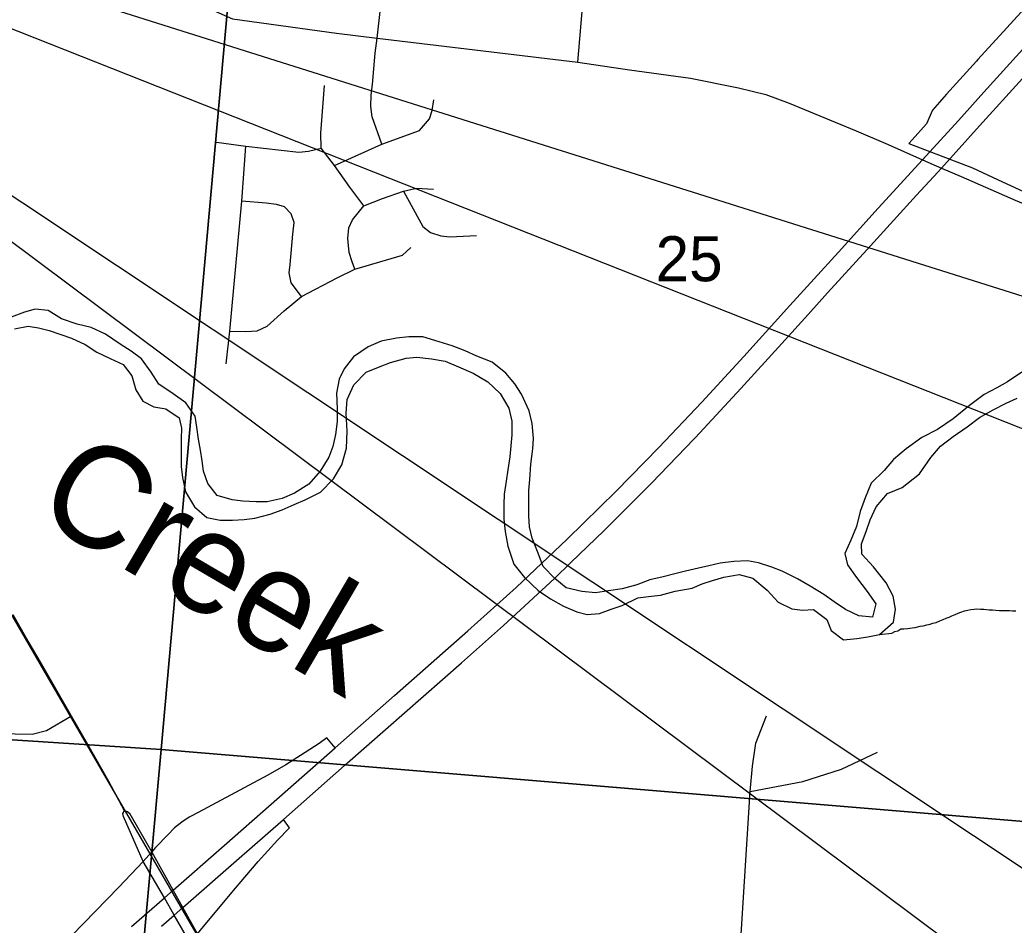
# Model space of a CAD drawing. Extents: x -7.3 to 34, y 0 to 22.
# Drawn here: x 6.397 to 7.321, y 16.795 to 17.636 of the extents above; entities that cross this region are included whole.
import ezdxf

# ---------------------------------------------------------------- set-up
doc = ezdxf.new("R2010")
doc.units = 0
for name, color, linetype in [('GM_X_City_Street', 7, 'Continuous'), ('GM_X_Corporation', 7, 'Continuous'), ('GM_X_County_Road', 7, 'Continuous'), ('GM_X_Interchange_Ramps', 7, 'Continuous'), ('GM_X_Interstate_Route', 7, 'Continuous'), ('GM_X_Minor_River', 7, 'Continuous'), ('GM_X_Minor_River_Text', 7, 'Continuous'), ('GM_X_Rail_Line', 7, 'Continuous'), ('GM_X_Section_Text', 7, 'Continuous'), ('GM_X_State_Route', 7, 'Continuous'), ('GM_X_Township_Road', 7, 'Continuous'), ('SH_Text', 7, 'Continuous')]:
    doc.layers.add(name, color=color, linetype=linetype)

msp = doc.modelspace()

# ---------------------------------------------------------------- linework, layer by layer
at = {"layer": 'GM_X_City_Street'}
for points in [[(6.91518, 17.59702), (6.91927, 17.64392), (6.9203, 17.65431), (6.92487, 17.70874), (6.93556, 17.80936), (6.9409, 17.87383), (6.93868, 17.88117), (6.93267, 17.8894), (6.914, 17.91229), (6.87709, 17.95609), (6.86931, 17.96588), (6.86353, 17.97566), (6.87351, 18.10413), (6.87691, 18.14088), (6.88037, 18.14707), (6.89137, 18.16195), (6.89813, 18.17091), (6.91132, 18.18732), (6.91336, 18.19189), (6.91471, 18.20051), (6.91912, 18.24313)], [(6.73322, 17.52072), (6.72438, 17.54619), (6.72304, 17.55569), (6.72345, 17.56667), (6.72457, 17.57613), (6.72701, 17.60525), (6.72895, 17.61916), (6.73213, 17.64671)], [(6.71647, 17.46357), (6.70358, 17.48081), (6.68914, 17.50098), (6.67687, 17.51715), (6.6766, 17.53106), (6.68008, 17.57523)], [(6.68914, 17.50098), (6.73322, 17.52072), (6.76828, 17.53334), (6.77738, 17.54432), (6.78006, 17.55194), (6.7814, 17.56185)], [(6.57976, 17.52263), (6.60689, 17.51889), (6.65621, 17.51349), (6.6652, 17.51424), (6.67687, 17.51715)], [(6.58869, 17.31676), (6.59211, 17.34716), (6.60314, 17.46777), (6.60689, 17.51889)], [(6.70817, 17.40465), (6.70583, 17.41156), (6.70298, 17.4201), (6.70163, 17.43314), (6.70268, 17.44304), (6.70597, 17.45035), (6.71647, 17.46357), (6.73401, 17.47032), (6.75335, 17.47721), (6.76549, 17.47991), (6.78132, 17.4789)], [(6.75335, 17.47721), (6.77147, 17.44438), (6.77838, 17.43869), (6.78804, 17.43558), (6.79632, 17.43471), (6.82116, 17.43608)], [(6.65876, 17.37918), (6.64916, 17.39207), (6.64716, 17.40112), (6.64811, 17.40886), (6.65066, 17.43719), (6.65171, 17.44798), (6.64916, 17.45608), (6.64287, 17.46252), (6.63537, 17.46477), (6.62593, 17.46597), (6.60314, 17.46777)], [(6.59211, 17.34716), (6.60704, 17.34662), (6.61747, 17.34752), (6.62664, 17.35185), (6.64266, 17.36587), (6.65876, 17.37918), (6.69189, 17.39672), (6.70817, 17.40465), (6.7526, 17.41755), (6.76024, 17.42475)], [(7.00535, 16.31874), (7.01463, 16.35141), (7.0285, 16.39078), (7.03678, 16.42299), (7.05691, 16.62432), (7.07546, 16.91952), (7.07768, 16.94302), (7.08079, 16.96423), (7.09045, 16.98986)], [(7.07546, 16.91952), (7.12444, 16.92877), (7.16037, 16.9402), (7.19372, 16.95587)]]:
    msp.add_lwpolyline(points, dxfattribs=at)
at = {"layer": 'GM_X_Corporation'}
for points in [[(6.6194, 17.97528), (6.52813, 16.95829), (5.47925, 17.0267), (5.53789, 17.64554), (5.56554, 17.70179), (5.57775, 17.76291), (5.58915, 17.78389), (5.62007, 17.79576), (5.64648, 17.80963), (5.68028, 17.83281), (5.71683, 17.86124), (5.75226, 17.89045), (5.78471, 17.92199), (5.81953, 17.95841), (5.83347, 17.97366), (5.84752, 17.9942), (5.85847, 18.01178), (5.86655, 18.01806)], [(7.67368, 17.87494), (7.57814, 16.87092), (6.52813, 16.95829), (6.6194, 17.97528)], [(6.52813, 16.95829), (6.43707, 15.95076), (5.38425, 16.01167), (5.47925, 17.0267)], [(7.57814, 16.87092), (7.4799, 15.84574), (6.43707, 15.95076), (6.52813, 16.95829)]]:
    msp.add_lwpolyline(points, close=True, dxfattribs=at)
msp.add_lwpolyline([(7.34987, 17.66864), (7.31377, 17.62886), (7.28698, 17.59934), (7.28557, 17.59777), (7.25788, 17.5671), (7.24464, 17.55244), (7.23912, 17.53981), (7.22584, 17.52473), (7.22289, 17.52138), (7.28205, 17.49884), (7.30985, 17.48592), (7.35694, 17.46404)], dxfattribs=at)
at = {"layer": 'GM_X_County_Road'}
for points in [[(6.34705, 17.76502), (6.42482, 17.72339), (6.50743, 17.68074), (6.56129, 17.65345), (6.57688, 17.64492), (6.59443, 17.63712), (6.6911, 17.62404), (6.72895, 17.61916), (6.78327, 17.61292), (6.91518, 17.59702), (6.96321, 17.59), (7.01987, 17.58204), (7.06441, 17.57309), (7.08987, 17.56693), (7.11155, 17.55897), (7.1545, 17.54127), (7.17397, 17.53331), (7.20368, 17.52055), (7.23541, 17.50636), (7.25306, 17.49864), (7.27133, 17.4907)], [(7.27133, 17.4907), (7.32159, 17.46885), (7.34827, 17.45772), (7.37336, 17.44794), (7.41922, 17.43081), (7.45662, 17.41714)]]:
    msp.add_lwpolyline(points, dxfattribs=at)
at = {"layer": 'GM_X_Interchange_Ramps'}
for points in [[(6.68977, 16.96009), (6.68231, 16.96929), (6.67494, 16.9641), (6.65781, 16.95276), (6.64405, 16.94427), (6.62741, 16.9347), (6.61405, 16.92755), (6.56269, 16.90003), (6.55618, 16.89659)], [(6.55618, 16.89659), (6.55432, 16.8956), (6.54732, 16.89096), (6.54068, 16.8856), (6.5348, 16.87956), (6.52296, 16.86734), (6.51949, 16.86328)], [(6.56208, 16.78715), (6.56492, 16.79063), (6.59558, 16.82729), (6.61839, 16.85436), (6.63646, 16.8741), (6.64735, 16.88562), (6.64188, 16.89351)], [(6.51949, 16.86328), (6.51166, 16.85441), (6.48886, 16.83069), (6.43456, 16.77451), (6.3469, 16.6841), (6.28396, 16.61916), (6.25347, 16.58897), (6.25944, 16.58189)]]:
    msp.add_lwpolyline(points, dxfattribs=at)
at = {"layer": 'GM_X_Interstate_Route'}
for points in [[(7.24965, 17.49492), (7.25306, 17.49864), (7.28852, 17.53775), (7.3283, 17.58187), (7.37171, 17.62954), (7.41433, 17.67618), (7.45489, 17.7214), (7.49609, 17.76592), (7.5406, 17.81272), (7.58188, 17.8551), (7.60137, 17.87502)], [(6.50083, 16.79401), (6.5313, 16.82066), (6.53943, 16.82777), (6.5867, 16.86939), (6.6304, 16.90766), (6.68977, 16.96009), (6.74516, 17.00868), (6.81325, 17.06853), (6.85799, 17.10904), (6.90537, 17.15378), (6.9508, 17.19852), (6.9905, 17.23892), (7.03044, 17.28103), (7.06946, 17.3236), (7.11238, 17.37098), (7.15746, 17.42053), (7.19428, 17.46138), (7.23541, 17.50636), (7.26889, 17.54274), (7.29247, 17.56917), (7.33767, 17.61907)], [(7.12934, 17.3627), (7.14736, 17.38255), (7.18706, 17.42627), (7.22991, 17.47331), (7.24965, 17.49492)], [(6.90888, 17.1322), (6.9394, 17.16172), (6.98367, 17.206), (7.02325, 17.24695), (7.02447, 17.24822), (7.0667, 17.29384), (7.10466, 17.33551), (7.12934, 17.3627)], [(6.52854, 16.79422), (6.54034, 16.80465), (6.54836, 16.81175), (6.59818, 16.85523), (6.64188, 16.89351), (6.70125, 16.94593), (6.80712, 17.039), (6.84627, 17.07356), (6.89362, 17.11745), (6.90888, 17.1322)]]:
    msp.add_lwpolyline(points, dxfattribs=at)
at = {"layer": 'GM_X_Minor_River'}
for points in [[(6.8708, 17.20936), (6.87154, 17.2234), (6.87344, 17.23779), (6.87406, 17.24727), (6.87291, 17.26135), (6.87018, 17.2732), (6.863, 17.28857), (6.85681, 17.29823), (6.84834, 17.30794), (6.83571, 17.31813), (6.82145, 17.32381), (6.81058, 17.32865), (6.79857, 17.33351), (6.78653, 17.33723), (6.77148, 17.34179), (6.75821, 17.34175), (6.7468, 17.34052), (6.7327, 17.33784), (6.72042, 17.33245), (6.70691, 17.3233), (6.69828, 17.31212), (6.69347, 17.30236), (6.69124, 17.2895), (6.69163, 17.27506), (6.6917, 17.26328), (6.69024, 17.25116), (6.68767, 17.23983), (6.68401, 17.23005), (6.67608, 17.21695), (6.66553, 17.20506), (6.65204, 17.19667), (6.64054, 17.19164), (6.6268, 17.18857), (6.61656, 17.18845), (6.60406, 17.18915), (6.59424, 17.19053), (6.58031, 17.19431), (6.5715, 17.20554), (6.56763, 17.21704), (6.56636, 17.22657), (6.56472, 17.23648), (6.56309, 17.24678), (6.56149, 17.25784), (6.55986, 17.26814), (6.55108, 17.28051), (6.53954, 17.28878), (6.52612, 17.29786), (6.51883, 17.30906), (6.51005, 17.32144), (6.50038, 17.32852), (6.4903, 17.33486), (6.47652, 17.34432), (6.4634, 17.35035), (6.45022, 17.35372), (6.43556, 17.35865), (6.42324, 17.36618), (6.41114, 17.36763), (6.40121, 17.36484), (6.38896, 17.36021)], [(6.39208, 17.34912), (6.40466, 17.35184), (6.41448, 17.35007), (6.42427, 17.34754), (6.43517, 17.34385)], [(6.43517, 17.34385), (6.44495, 17.34056), (6.45768, 17.33454), (6.4685, 17.32743), (6.48086, 17.3218), (6.49285, 17.31618), (6.50092, 17.30572), (6.50475, 17.2927), (6.5113, 17.2819), (6.5214, 17.27671), (6.53273, 17.2749), (6.54503, 17.26661), (6.54706, 17.25706), (6.5468, 17.2472), (6.54683, 17.2339), (6.54688, 17.22136), (6.54813, 17.21107), (6.55082, 17.19771), (6.55918, 17.18383), (6.57068, 17.17404), (6.58312, 17.17144), (6.59451, 17.17154), (6.60551, 17.17202), (6.61541, 17.17329), (6.62954, 17.17711), (6.64064, 17.181), (6.65176, 17.18604), (6.66212, 17.19034), (6.67634, 17.19757), (6.68841, 17.2098), (6.69596, 17.22291), (6.70053, 17.23837), (6.70094, 17.25431), (6.70024, 17.27104), (6.70095, 17.28356), (6.70737, 17.29707), (6.71867, 17.30894), (6.73171, 17.31431), (6.74128, 17.31787), (6.7558, 17.32206), (6.76568, 17.32295), (6.77929, 17.32146), (6.79213, 17.31924), (6.80451, 17.31399), (6.818, 17.30795), (6.83183, 17.3), (6.8433, 17.28907), (6.85129, 17.27557), (6.854, 17.26335), (6.85406, 17.25081), (6.85303, 17.24058), (6.85201, 17.23035), (6.85017, 17.21824), (6.84876, 17.20764), (6.84693, 17.19553), (6.84668, 17.18604), (6.8467, 17.17237), (6.84792, 17.16094), (6.85022, 17.14721), (6.85586, 17.13073), (6.86577, 17.11833), (6.87835, 17.10623), (6.8899, 17.09834), (6.90186, 17.09159), (6.91424, 17.08634), (6.92403, 17.08381), (6.93543, 17.08466), (6.94616, 17.08895), (6.95648, 17.0921), (6.97108, 17.09933), (6.98097, 17.1006), (6.992, 17.10184), (7.00575, 17.10567), (7.02137, 17.10831), (7.03095, 17.11225), (7.04051, 17.11543), (7.05083, 17.11858), (7.0653, 17.12088), (7.07773, 17.11752), (7.0911, 17.10655), (7.10142, 17.09527), (7.11416, 17.08925), (7.12398, 17.08787), (7.13423, 17.08836), (7.14651, 17.07932), (7.15079, 17.06895), (7.16194, 17.06032), (7.17449, 17.06152), (7.18477, 17.06316), (7.19544, 17.06517), (7.20863, 17.07661), (7.21046, 17.08872), (7.20812, 17.10093), (7.20162, 17.11325), (7.18987, 17.12798), (7.17919, 17.14002), (7.17868, 17.14953), (7.18314, 17.16082), (7.18684, 17.17174), (7.19246, 17.18375), (7.20303, 17.1964)], [(7.32769, 17.3091), (7.31456, 17.29994), (7.30456, 17.29449), (7.29264, 17.28834), (7.2791, 17.27805), (7.26399, 17.26551), (7.24932, 17.25563), (7.23472, 17.2484), (7.22041, 17.23774), (7.2084, 17.22779), (7.19979, 17.21775), (7.18773, 17.2059), (7.18207, 17.19237), (7.17756, 17.17957), (7.17417, 17.1656), (7.1689, 17.15282), (7.16327, 17.14043), (7.16566, 17.13011), (7.17407, 17.11812), (7.18397, 17.10534), (7.19201, 17.09374), (7.18903, 17.08128), (7.17618, 17.08275), (7.16381, 17.08838), (7.15338, 17.09548), (7.1437, 17.10256), (7.13101, 17.1101), (7.11943, 17.11685), (7.1052, 17.12404), (7.09544, 17.12771), (7.08303, 17.13182), (7.07284, 17.1336), (7.06031, 17.13316), (7.04738, 17.13158), (7.03708, 17.12919), (7.02754, 17.12677), (7.01533, 17.12404), (7.00541, 17.12163), (6.99472, 17.11886), (6.98213, 17.11614), (6.97026, 17.11151), (6.95651, 17.10768), (6.94394, 17.10571), (6.93176, 17.10412), (6.9189, 17.10521), (6.90458, 17.10861), (6.89381, 17.11724), (6.8831, 17.12852), (6.87777, 17.14234), (6.87279, 17.15462), (6.87041, 17.16531), (6.86992, 17.17558), (6.86985, 17.18736), (6.86977, 17.19913), (6.8708, 17.20936)], [(7.20303, 17.1964), (7.21644, 17.20176), (7.2327, 17.21464), (7.24333, 17.22957), (7.25233, 17.24035), (7.26394, 17.24918), (7.27707, 17.25834), (7.28829, 17.2668), (7.30099, 17.27407), (7.31329, 17.28022), (7.32327, 17.2849)], [(7.19544, 17.06517), (7.20692, 17.06649), (7.20982, 17.06793), (7.21271, 17.06866), (7.21548, 17.07065), (7.21814, 17.07059), (7.22156, 17.0709), (7.22574, 17.07157), (7.22879, 17.07188), (7.23336, 17.07292), (7.23602, 17.07324), (7.23946, 17.07431), (7.24251, 17.075), (7.24518, 17.0757), (7.24823, 17.0764), (7.25167, 17.07784), (7.25474, 17.0793), (7.25742, 17.08038), (7.2601, 17.08146), (7.26278, 17.08254), (7.26584, 17.084), (7.26852, 17.08508), (7.2712, 17.08616), (7.27464, 17.08723), (7.27768, 17.08792), (7.28035, 17.08862), (7.2834, 17.08894), (7.28606, 17.08926), (7.28946, 17.0888), (7.29249, 17.08873), (7.29741, 17.08825), (7.30045, 17.08818), (7.30347, 17.08774), (7.30688, 17.08766), (7.3103, 17.08759), (7.31295, 17.08753), (7.31636, 17.08746), (7.31902, 17.0874), (7.32205, 17.08733)]]:
    msp.add_lwpolyline(points, dxfattribs=at)
at = {"layer": 'GM_X_Rail_Line'}
msp.add_lwpolyline([(8.11709, 14.1), (7.76999, 14.70077), (7.42724, 15.29301), (6.5394, 16.82455), (6.38864, 17.08509), (6.29961, 17.25554), (6.27749, 17.31385), (6.25668, 17.38643), (6.21296, 17.55142), (6.19485, 17.60347), (6.17034, 17.63582), (6.12175, 17.66972), (5.95678, 17.76785)], dxfattribs=at)
at = {"layer": 'GM_X_State_Route'}
for points in [[(6.46002, 16.96314), (6.44499, 16.9894), (6.43047, 17.01489), (6.41587, 17.04015), (6.40264, 17.06264), (6.39069, 17.08356)], [(6.4942, 16.90147), (6.47972, 16.92863), (6.46654, 16.95176), (6.46002, 16.96314)], [(6.5551, 16.77886), (6.54034, 16.80465), (6.5313, 16.82066), (6.51166, 16.85441), (6.49326, 16.89624), (6.49279, 16.89883), (6.4942, 16.90147)], [(6.51484, 16.87147), (6.49949, 16.89848), (6.49686, 16.90068), (6.4942, 16.90147)], [(6.56208, 16.78715), (6.54836, 16.81175), (6.53943, 16.82777), (6.51949, 16.86328), (6.51484, 16.87147)]]:
    msp.add_lwpolyline(points, dxfattribs=at)
at = {"layer": 'GM_X_Township_Road'}
msp.add_lwpolyline([(6.44499, 16.9894), (6.42165, 16.97588), (6.40849, 16.97247), (6.34512, 16.97369), (6.2764, 16.97783), (6.27335, 16.97801)], dxfattribs=at)
at = {"layer": 'SH_Text'}
for points in [[(9.4026, 16.43559), (9.40269, 16.72504), (5.79469, 17.86363)], [(9.4026, 15.17784), (9.40269, 15.46729), (5.86898, 17.81942)]]:
    msp.add_lwpolyline(points, close=True, dxfattribs=at)

# ---------------------------------------------------------------- texts
at = {"layer": 'GM_X_Minor_River_Text'}
msp.add_text('Creek', height=0.094707, rotation=329.64387, dxfattribs=at).set_placement((6.40809, 17.17623))
at = {"layer": 'GM_X_Section_Text'}
msp.add_text('25', height=0.041856, rotation=0.00001, dxfattribs=at).set_placement((6.98753, 17.39345))

doc.saveas('drawing.dxf')
